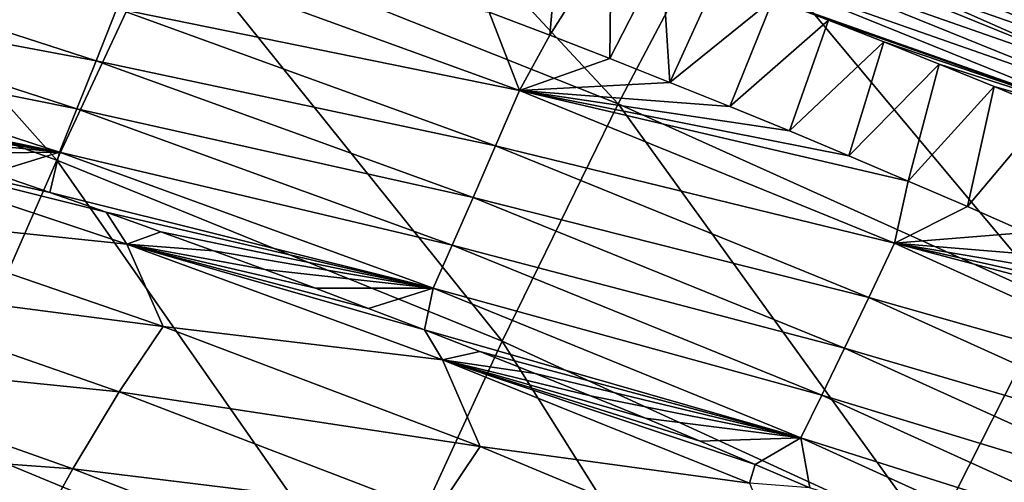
# Model space of a CAD drawing. Header units: millimetres. Extents: x -300 to 300, y -500 to 500.
# Tile 966 of 988: x 138 to 156, y 461 to 469. Entities that reach past the tile are written whole.
import ezdxf

# ---------------------------------------------------------------- set-up
doc = ezdxf.new("R2010")
doc.units = ezdxf.units.MM
doc.header["$LTSCALE"] = 81.481481
for name, color, linetype in [('19', 7, 'CONTINUOUS'), ('21', 7, 'CONTINUOUS'), ('23', 7, 'CONTINUOUS'), ('26', 7, 'CONTINUOUS'), ('32', 7, 'CONTINUOUS')]:
    doc.layers.add(name, color=color, linetype=linetype)

msp = doc.modelspace()

# ---------------------------------------------------------------- linework, layer by layer
at = {"layer": '19', "color": 7, "linetype": 'CONTINUOUS'}
for points in [[(148.995, 467.774, 26.517), (142.338, 474.935, 21.742), (140.435, 471.19, 26.611), (148.995, 467.774, 26.517)], [(150.987, 471.55, 21.665), (142.338, 474.935, 21.742), (148.995, 467.774, 26.517), (150.987, 471.55, 21.665)], [(159.331, 467.857, 21.584), (152.762, 474.573, 16.513), (150.987, 471.55, 21.665), (159.331, 467.857, 21.584)], [(161.174, 470.922, 16.452), (152.762, 474.573, 16.513), (159.331, 467.857, 21.584), (161.174, 470.922, 16.452)], [(138.337, 466.701, 31.186), (131.573, 474.306, 26.7), (129.585, 469.839, 31.289), (138.337, 466.701, 31.186)], [(140.435, 471.19, 26.611), (131.573, 474.306, 26.7), (138.337, 466.701, 31.186), (140.435, 471.19, 26.611)], [(157.257, 464.051, 26.419), (150.987, 471.55, 21.665), (148.995, 467.774, 26.517), (157.257, 464.051, 26.419)], [(159.331, 467.857, 21.584), (150.987, 471.55, 21.665), (157.257, 464.051, 26.419), (159.331, 467.857, 21.584)], [(146.793, 463.264, 31.078), (140.435, 471.19, 26.611), (138.337, 466.701, 31.186), (146.793, 463.264, 31.078)], [(148.995, 467.774, 26.517), (140.435, 471.19, 26.611), (146.793, 463.264, 31.078), (148.995, 467.774, 26.517)], [(138.337, 466.701, 31.186), (129.585, 469.839, 31.289), (136.05, 461.486, 35.479), (138.337, 466.701, 31.186)], [(154.958, 459.522, 30.965), (148.995, 467.774, 26.517), (146.793, 463.264, 31.078), (154.958, 459.522, 30.965)], [(157.257, 464.051, 26.419), (148.995, 467.774, 26.517), (154.958, 459.522, 30.965), (157.257, 464.051, 26.419)], [(144.388, 458.038, 35.358), (138.337, 466.701, 31.186), (136.05, 461.486, 35.479), (144.388, 458.038, 35.358)], [(146.793, 463.264, 31.078), (138.337, 466.701, 31.186), (144.388, 458.038, 35.358), (146.793, 463.264, 31.078)], [(162.835, 455.467, 30.847), (157.257, 464.051, 26.419), (154.958, 459.522, 30.965), (162.835, 455.467, 30.847)], [(152.443, 454.286, 35.233), (146.793, 463.264, 31.078), (144.388, 458.038, 35.358), (152.443, 454.286, 35.233)], [(154.958, 459.522, 30.965), (146.793, 463.264, 31.078), (152.443, 454.286, 35.233), (154.958, 459.522, 30.965)], [(141.788, 452.113, 39.366), (136.05, 461.486, 35.479), (133.581, 455.563, 39.496), (141.788, 452.113, 39.366)], [(144.388, 458.038, 35.358), (136.05, 461.486, 35.479), (141.788, 452.113, 39.366), (144.388, 458.038, 35.358)]]:
    msp.add_3dface(points, dxfattribs=at)
at = {"layer": '21', "color": 7, "linetype": 'CONTINUOUS'}
for points in [[(139.669, 465.105, 10.011), (134.161, 465.676, 12.035), (133.504, 467.157, 10.188), (139.669, 465.105, 10.011)], [(139.669, 465.105, 10.011), (133.504, 467.157, 10.188), (139.276, 465.714, 9.258), (139.669, 465.105, 10.011)], [(139.276, 465.714, 9.258), (133.504, 467.157, 10.188), (138.203, 466.089, 9.276), (139.276, 465.714, 9.258)], [(138.203, 466.089, 9.276), (133.504, 467.157, 10.188), (137.118, 466.461, 9.293), (138.203, 466.089, 9.276)], [(140.314, 465.345, 9.242), (139.669, 465.105, 10.011), (139.276, 465.714, 9.258), (140.314, 465.345, 9.242)], [(140.353, 463.544, 11.866), (133.349, 464.453, 13.923), (134.161, 465.676, 12.035), (140.353, 463.544, 11.866)], [(140.353, 463.544, 11.866), (134.161, 465.676, 12.035), (139.669, 465.105, 10.011), (140.353, 463.544, 11.866)], [(141.314, 464.984, 9.225), (139.669, 465.105, 10.011), (140.314, 465.345, 9.242), (141.314, 464.984, 9.225)], [(145.662, 462.91, 9.834), (140.353, 463.544, 11.866), (139.669, 465.105, 10.011), (145.662, 462.91, 9.834)], [(145.662, 462.91, 9.834), (139.669, 465.105, 10.011), (145.316, 463.482, 9.16), (145.662, 462.91, 9.834)], [(145.316, 463.482, 9.16), (139.669, 465.105, 10.011), (144.256, 463.889, 9.178), (145.316, 463.482, 9.16)], [(144.256, 463.889, 9.178), (139.669, 465.105, 10.011), (143.249, 464.27, 9.194), (144.256, 463.889, 9.178)], [(143.249, 464.27, 9.194), (139.669, 465.105, 10.011), (142.285, 464.628, 9.21), (143.249, 464.27, 9.194)], [(142.285, 464.628, 9.21), (139.669, 465.105, 10.011), (141.314, 464.984, 9.225), (142.285, 464.628, 9.21)], [(139.523, 462.301, 13.764), (132.49, 463.017, 15.814), (133.349, 464.453, 13.923), (139.523, 462.301, 13.764)], [(139.523, 462.301, 13.764), (133.349, 464.453, 13.923), (140.353, 463.544, 11.866), (139.523, 462.301, 13.764)], [(146.372, 461.263, 11.698), (139.523, 462.301, 13.764), (140.353, 463.544, 11.866), (146.372, 461.263, 11.698)], [(146.372, 461.263, 11.698), (140.353, 463.544, 11.866), (145.662, 462.91, 9.834), (146.372, 461.263, 11.698)], [(146.369, 463.07, 9.143), (145.662, 462.91, 9.834), (145.316, 463.482, 9.16), (146.369, 463.07, 9.143)], [(147.419, 462.653, 9.125), (145.662, 462.91, 9.834), (146.369, 463.07, 9.143), (147.419, 462.653, 9.125)], [(138.643, 460.844, 15.666), (131.581, 461.357, 17.707), (132.49, 463.017, 15.814), (138.643, 460.844, 15.666)], [(138.643, 460.844, 15.666), (132.49, 463.017, 15.814), (139.523, 462.301, 13.764), (138.643, 460.844, 15.666)], [(151.486, 460.57, 9.66), (146.372, 461.263, 11.698), (145.662, 462.91, 9.834), (151.486, 460.57, 9.66)], [(151.486, 460.57, 9.66), (145.662, 462.91, 9.834), (151.595, 460.925, 9.056), (151.486, 460.57, 9.66)], [(151.595, 460.925, 9.056), (145.662, 462.91, 9.834), (150.555, 461.366, 9.074), (151.595, 460.925, 9.056)], [(150.555, 461.366, 9.074), (145.662, 462.91, 9.834), (149.512, 461.801, 9.091), (150.555, 461.366, 9.074)], [(149.512, 461.801, 9.091), (145.662, 462.91, 9.834), (148.467, 462.23, 9.108), (149.512, 461.801, 9.091)], [(148.467, 462.23, 9.108), (145.662, 462.91, 9.834), (147.419, 462.653, 9.125), (148.467, 462.23, 9.108)], [(145.527, 459.999, 13.607), (138.643, 460.844, 15.666), (139.523, 462.301, 13.764), (145.527, 459.999, 13.607)], [(145.527, 459.999, 13.607), (139.523, 462.301, 13.764), (146.372, 461.263, 11.698), (145.527, 459.999, 13.607)], [(137.708, 459.165, 17.568), (130.618, 459.465, 19.599), (131.581, 461.357, 17.707), (137.708, 459.165, 17.568)], [(137.708, 459.165, 17.568), (131.581, 461.357, 17.707), (138.643, 460.844, 15.666), (137.708, 459.165, 17.568)], [(152.221, 458.83, 11.534), (145.527, 459.999, 13.607), (146.372, 461.263, 11.698), (152.221, 458.83, 11.534)], [(152.221, 458.83, 11.534), (146.372, 461.263, 11.698), (151.486, 460.57, 9.66), (152.221, 458.83, 11.534)], [(144.627, 458.521, 15.518), (137.708, 459.165, 17.568), (138.643, 460.844, 15.666), (144.627, 458.521, 15.518)], [(144.627, 458.521, 15.518), (138.643, 460.844, 15.666), (145.527, 459.999, 13.607), (144.627, 458.521, 15.518)], [(152.632, 460.478, 9.039), (151.486, 460.57, 9.66), (151.595, 460.925, 9.056), (152.632, 460.478, 9.039)]]:
    msp.add_3dface(points, dxfattribs=at)
at = {"layer": '23', "color": 7, "linetype": 'CONTINUOUS'}
for points in [[(147.698, 469.075, 2.636), (146.547, 469.515, 2.629), (147.886, 471.276, 1.192), (147.698, 469.075, 2.636)], [(148.86, 470.923, 1.189), (147.698, 469.075, 2.636), (147.886, 471.276, 1.192), (148.86, 470.923, 1.189)], [(148.839, 468.631, 2.643), (147.698, 469.075, 2.636), (148.86, 470.923, 1.189), (148.839, 468.631, 2.643)], [(149.826, 470.567, 1.185), (148.839, 468.631, 2.643), (148.86, 470.923, 1.189), (149.826, 470.567, 1.185)], [(149.978, 468.18, 2.65), (148.839, 468.631, 2.643), (149.826, 470.567, 1.185), (149.978, 468.18, 2.65)], [(150.884, 470.17, 1.182), (149.978, 468.18, 2.65), (149.826, 470.567, 1.185), (150.884, 470.17, 1.182)], [(151.938, 469.769, 1.178), (149.978, 468.18, 2.65), (150.884, 470.17, 1.182), (151.938, 469.769, 1.178)], [(151.114, 467.722, 2.657), (149.978, 468.18, 2.65), (151.938, 469.769, 1.178), (151.114, 467.722, 2.657)], [(152.99, 469.361, 1.175), (151.114, 467.722, 2.657), (151.938, 469.769, 1.178), (152.99, 469.361, 1.175)], [(152.247, 467.257, 2.664), (151.114, 467.722, 2.657), (152.99, 469.361, 1.175), (152.247, 467.257, 2.664)], [(154.04, 468.947, 1.171), (152.247, 467.257, 2.664), (152.99, 469.361, 1.175), (154.04, 468.947, 1.171)], [(153.376, 466.785, 2.67), (152.247, 467.257, 2.664), (154.04, 468.947, 1.171), (153.376, 466.785, 2.67)], [(155.087, 468.527, 1.168), (153.376, 466.785, 2.67), (154.04, 468.947, 1.171), (155.087, 468.527, 1.168)], [(154.502, 466.307, 2.676), (153.376, 466.785, 2.67), (155.087, 468.527, 1.168), (154.502, 466.307, 2.676)], [(156.133, 468.101, 1.164), (154.502, 466.307, 2.676), (155.087, 468.527, 1.168), (156.133, 468.101, 1.164)], [(155.625, 465.822, 2.683), (154.502, 466.307, 2.676), (156.133, 468.101, 1.164), (155.625, 465.822, 2.683)], [(157.177, 467.668, 1.161), (155.625, 465.822, 2.683), (156.133, 468.101, 1.164), (157.177, 467.668, 1.161)], [(156.743, 465.33, 2.689), (155.625, 465.822, 2.683), (157.177, 467.668, 1.161), (156.743, 465.33, 2.689)]]:
    msp.add_3dface(points, dxfattribs=at)
at = {"layer": '26', "color": 7, "linetype": 'CONTINUOUS'}
for points in [[(131.841, 470.938, 5.607), (139.083, 468.591, 5.58), (131.509, 470.018, 6.805), (131.841, 470.938, 5.607)], [(131.841, 470.938, 5.607), (139.475, 469.585, 4.488), (139.083, 468.591, 5.58), (131.841, 470.938, 5.607)], [(139.891, 470.652, 3.484), (147.121, 468.024, 3.507), (139.475, 469.585, 4.488), (139.891, 470.652, 3.484)], [(139.891, 470.652, 3.484), (146.547, 469.515, 2.629), (147.121, 468.024, 3.507), (139.891, 470.652, 3.484)], [(131.509, 470.018, 6.805), (138.72, 467.678, 6.749), (131.207, 469.191, 8.071), (131.509, 470.018, 6.805)], [(131.509, 470.018, 6.805), (139.083, 468.591, 5.58), (138.72, 467.678, 6.749), (131.509, 470.018, 6.805)], [(139.475, 469.585, 4.488), (146.668, 466.974, 4.485), (139.083, 468.591, 5.58), (139.475, 469.585, 4.488)], [(139.475, 469.585, 4.488), (147.121, 468.024, 3.507), (146.668, 466.974, 4.485), (139.475, 469.585, 4.488)], [(146.547, 469.515, 2.629), (147.698, 469.075, 2.636), (147.121, 468.024, 3.507), (146.547, 469.515, 2.629)], [(131.548, 468.277, 9.38), (131.207, 469.191, 8.071), (138.388, 466.854, 7.987), (131.548, 468.277, 9.38)], [(131.207, 469.191, 8.071), (138.72, 467.678, 6.749), (138.388, 466.854, 7.987), (131.207, 469.191, 8.071)], [(147.698, 469.075, 2.636), (148.839, 468.631, 2.643), (147.121, 468.024, 3.507), (147.698, 469.075, 2.636)], [(139.083, 468.591, 5.58), (146.242, 465.992, 5.549), (138.72, 467.678, 6.749), (139.083, 468.591, 5.58)], [(139.083, 468.591, 5.58), (146.668, 466.974, 4.485), (146.242, 465.992, 5.549), (139.083, 468.591, 5.58)], [(148.839, 468.631, 2.643), (149.978, 468.18, 2.65), (147.121, 468.024, 3.507), (148.839, 468.631, 2.643)], [(132.685, 467.919, 9.363), (131.548, 468.277, 9.38), (138.388, 466.854, 7.987), (132.685, 467.919, 9.363)], [(149.978, 468.18, 2.65), (151.114, 467.722, 2.657), (147.121, 468.024, 3.507), (149.978, 468.18, 2.65)], [(147.121, 468.024, 3.507), (154.244, 465.129, 3.526), (146.668, 466.974, 4.485), (147.121, 468.024, 3.507)], [(151.114, 467.722, 2.657), (152.247, 467.257, 2.664), (147.121, 468.024, 3.507), (151.114, 467.722, 2.657)], [(152.247, 467.257, 2.664), (153.376, 466.785, 2.67), (147.121, 468.024, 3.507), (152.247, 467.257, 2.664)], [(153.376, 466.785, 2.67), (154.502, 466.307, 2.676), (147.121, 468.024, 3.507), (153.376, 466.785, 2.67)], [(147.121, 468.024, 3.507), (154.502, 466.307, 2.676), (154.244, 465.129, 3.526), (147.121, 468.024, 3.507)], [(133.812, 467.558, 9.345), (132.685, 467.919, 9.363), (138.388, 466.854, 7.987), (133.812, 467.558, 9.345)], [(134.926, 467.195, 9.328), (133.812, 467.558, 9.345), (138.388, 466.854, 7.987), (134.926, 467.195, 9.328)], [(138.72, 467.678, 6.749), (145.845, 465.088, 6.691), (138.388, 466.854, 7.987), (138.72, 467.678, 6.749)], [(138.72, 467.678, 6.749), (146.242, 465.992, 5.549), (145.845, 465.088, 6.691), (138.72, 467.678, 6.749)], [(136.027, 466.829, 9.31), (134.926, 467.195, 9.328), (138.388, 466.854, 7.987), (136.027, 466.829, 9.31)], [(137.118, 466.461, 9.293), (136.027, 466.829, 9.31), (138.388, 466.854, 7.987), (137.118, 466.461, 9.293)], [(138.203, 466.089, 9.276), (137.118, 466.461, 9.293), (138.388, 466.854, 7.987), (138.203, 466.089, 9.276)], [(138.203, 466.089, 9.276), (138.388, 466.854, 7.987), (145.482, 464.27, 7.9), (138.203, 466.089, 9.276)], [(138.388, 466.854, 7.987), (145.845, 465.088, 6.691), (145.482, 464.27, 7.9), (138.388, 466.854, 7.987)], [(146.668, 466.974, 4.485), (153.753, 464.098, 4.479), (146.242, 465.992, 5.549), (146.668, 466.974, 4.485)], [(146.668, 466.974, 4.485), (154.244, 465.129, 3.526), (153.753, 464.098, 4.479), (146.668, 466.974, 4.485)], [(154.502, 466.307, 2.676), (155.625, 465.822, 2.683), (154.244, 465.129, 3.526), (154.502, 466.307, 2.676)], [(139.276, 465.714, 9.258), (138.203, 466.089, 9.276), (145.482, 464.27, 7.9), (139.276, 465.714, 9.258)], [(146.242, 465.992, 5.549), (153.29, 463.132, 5.516), (145.845, 465.088, 6.691), (146.242, 465.992, 5.549)], [(146.242, 465.992, 5.549), (153.753, 464.098, 4.479), (153.29, 463.132, 5.516), (146.242, 465.992, 5.549)], [(140.314, 465.345, 9.242), (139.276, 465.714, 9.258), (145.482, 464.27, 7.9), (140.314, 465.345, 9.242)], [(155.625, 465.822, 2.683), (156.743, 465.33, 2.689), (154.244, 465.129, 3.526), (155.625, 465.822, 2.683)], [(141.314, 464.984, 9.225), (140.314, 465.345, 9.242), (145.482, 464.27, 7.9), (141.314, 464.984, 9.225)], [(156.743, 465.33, 2.689), (157.858, 464.831, 2.695), (154.244, 465.129, 3.526), (156.743, 465.33, 2.689)], [(154.244, 465.129, 3.526), (161.208, 461.972, 3.541), (153.753, 464.098, 4.479), (154.244, 465.129, 3.526)], [(157.858, 464.831, 2.695), (158.968, 464.326, 2.701), (154.244, 465.129, 3.526), (157.858, 464.831, 2.695)], [(158.968, 464.326, 2.701), (160.074, 463.814, 2.706), (154.244, 465.129, 3.526), (158.968, 464.326, 2.701)], [(160.074, 463.814, 2.706), (161.175, 463.296, 2.712), (154.244, 465.129, 3.526), (160.074, 463.814, 2.706)], [(154.244, 465.129, 3.526), (161.175, 463.296, 2.712), (161.208, 461.972, 3.541), (154.244, 465.129, 3.526)], [(142.285, 464.628, 9.21), (141.314, 464.984, 9.225), (145.482, 464.27, 7.9), (142.285, 464.628, 9.21)], [(145.845, 465.088, 6.691), (152.86, 462.24, 6.631), (145.482, 464.27, 7.9), (145.845, 465.088, 6.691)], [(145.845, 465.088, 6.691), (153.29, 463.132, 5.516), (152.86, 462.24, 6.631), (145.845, 465.088, 6.691)], [(143.249, 464.27, 9.194), (142.285, 464.628, 9.21), (145.482, 464.27, 7.9), (143.249, 464.27, 9.194)], [(144.256, 463.889, 9.178), (143.249, 464.27, 9.194), (145.482, 464.27, 7.9), (144.256, 463.889, 9.178)], [(145.316, 463.482, 9.16), (144.256, 463.889, 9.178), (145.482, 464.27, 7.9), (145.316, 463.482, 9.16)], [(145.316, 463.482, 9.16), (145.482, 464.27, 7.9), (152.464, 461.428, 7.812), (145.316, 463.482, 9.16)], [(145.482, 464.27, 7.9), (152.86, 462.24, 6.631), (152.464, 461.428, 7.812), (145.482, 464.27, 7.9)], [(153.753, 464.098, 4.479), (160.679, 460.962, 4.469), (153.29, 463.132, 5.516), (153.753, 464.098, 4.479)], [(153.753, 464.098, 4.479), (161.208, 461.972, 3.541), (160.679, 460.962, 4.469), (153.753, 464.098, 4.479)], [(146.369, 463.07, 9.143), (145.316, 463.482, 9.16), (152.464, 461.428, 7.812), (146.369, 463.07, 9.143)], [(147.419, 462.653, 9.125), (146.369, 463.07, 9.143), (152.464, 461.428, 7.812), (147.419, 462.653, 9.125)], [(153.29, 463.132, 5.516), (160.179, 460.014, 5.481), (152.86, 462.24, 6.631), (153.29, 463.132, 5.516)], [(153.29, 463.132, 5.516), (160.679, 460.962, 4.469), (160.179, 460.014, 5.481), (153.29, 463.132, 5.516)], [(148.467, 462.23, 9.108), (147.419, 462.653, 9.125), (152.464, 461.428, 7.812), (148.467, 462.23, 9.108)], [(149.512, 461.801, 9.091), (148.467, 462.23, 9.108), (152.464, 461.428, 7.812), (149.512, 461.801, 9.091)], [(152.86, 462.24, 6.631), (159.713, 459.135, 6.57), (152.464, 461.428, 7.812), (152.86, 462.24, 6.631)], [(152.86, 462.24, 6.631), (160.179, 460.014, 5.481), (159.713, 459.135, 6.57), (152.86, 462.24, 6.631)], [(150.555, 461.366, 9.074), (149.512, 461.801, 9.091), (152.464, 461.428, 7.812), (150.555, 461.366, 9.074)], [(151.595, 460.925, 9.056), (150.555, 461.366, 9.074), (152.464, 461.428, 7.812), (151.595, 460.925, 9.056)], [(152.632, 460.478, 9.039), (151.595, 460.925, 9.056), (152.464, 461.428, 7.812), (152.632, 460.478, 9.039)], [(152.632, 460.478, 9.039), (152.464, 461.428, 7.812), (159.284, 458.334, 7.726), (152.632, 460.478, 9.039)], [(152.464, 461.428, 7.812), (159.713, 459.135, 6.57), (159.284, 458.334, 7.726), (152.464, 461.428, 7.812)]]:
    msp.add_3dface(points, dxfattribs=at)
at = {"layer": '32', "color": 7, "linetype": 'CONTINUOUS'}
for points in [[(159.298, 468.742, 0.518), (152.042, 471.28, 0.577), (152.184, 471.649, 0.519), (159.298, 468.742, 0.518)], [(158.778, 469.38, 0.5), (159.298, 468.742, 0.518), (152.184, 471.649, 0.519), (158.778, 469.38, 0.5)], [(159.145, 468.386, 0.575), (151.901, 470.917, 0.675), (152.042, 471.28, 0.577), (159.145, 468.386, 0.575)], [(159.145, 468.386, 0.575), (152.042, 471.28, 0.577), (159.298, 468.742, 0.518), (159.145, 468.386, 0.575)], [(158.993, 468.035, 0.669), (151.765, 470.566, 0.812), (151.901, 470.917, 0.675), (158.993, 468.035, 0.669)], [(158.993, 468.035, 0.669), (151.901, 470.917, 0.675), (159.145, 468.386, 0.575), (158.993, 468.035, 0.669)], [(158.845, 467.694, 0.801), (151.635, 470.23, 0.984), (151.765, 470.566, 0.812), (158.845, 467.694, 0.801)], [(158.845, 467.694, 0.801), (151.765, 470.566, 0.812), (158.993, 468.035, 0.669), (158.845, 467.694, 0.801)], [(158.704, 467.369, 0.968), (151.938, 469.769, 1.178), (151.635, 470.23, 0.984), (158.704, 467.369, 0.968)], [(158.704, 467.369, 0.968), (151.635, 470.23, 0.984), (158.845, 467.694, 0.801), (158.704, 467.369, 0.968)], [(152.99, 469.361, 1.175), (151.938, 469.769, 1.178), (158.704, 467.369, 0.968), (152.99, 469.361, 1.175)], [(154.04, 468.947, 1.171), (152.99, 469.361, 1.175), (158.704, 467.369, 0.968), (154.04, 468.947, 1.171)], [(155.087, 468.527, 1.168), (154.04, 468.947, 1.171), (158.704, 467.369, 0.968), (155.087, 468.527, 1.168)], [(156.133, 468.101, 1.164), (155.087, 468.527, 1.168), (158.704, 467.369, 0.968), (156.133, 468.101, 1.164)], [(157.177, 467.668, 1.161), (156.133, 468.101, 1.164), (158.704, 467.369, 0.968), (157.177, 467.668, 1.161)]]:
    msp.add_3dface(points, dxfattribs=at)

doc.saveas('drawing.dxf')
